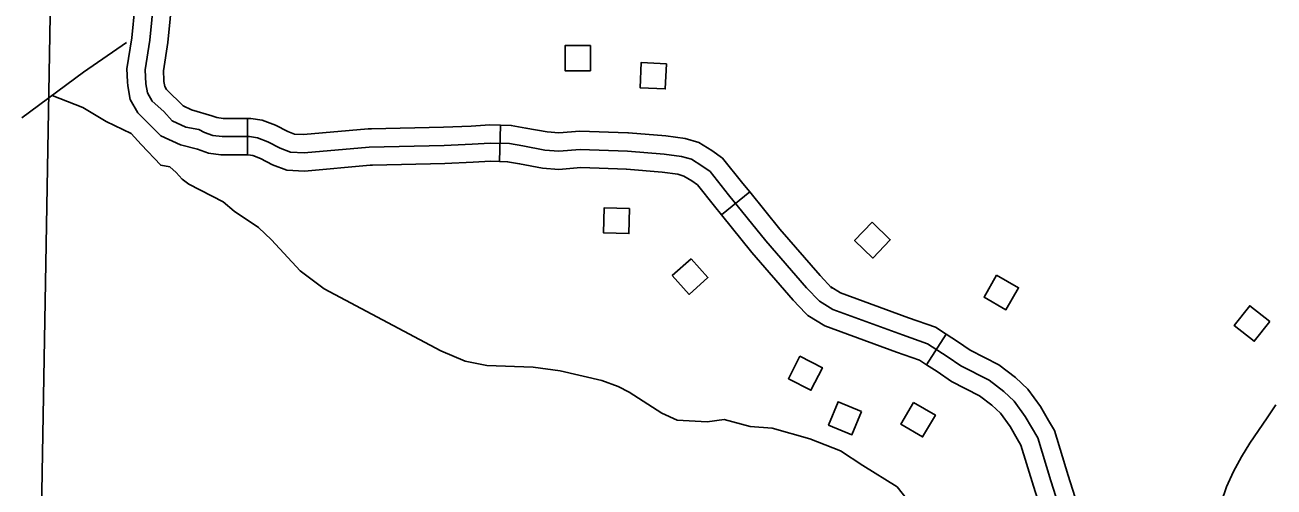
# Model space of a CAD drawing. Extents: x 1370130 to 1380143, y 377636 to 380256.
# Drawn here: x 1378335.4 to 1378551.8, y 378605 to 378685.1 of the extents above; entities that cross this region are included whole.
import ezdxf

# ---------------------------------------------------------------- set-up
doc = ezdxf.new("R2010")
doc.units = 0
for name, color, linetype in [('Level 10', 7, 'Continuous'), ('Level 35', 7, 'Continuous'), ('Level 45', 7, 'Continuous'), ('Level 5', 7, 'Continuous'), ('Level 56', 7, 'Continuous')]:
    doc.layers.add(name, color=color, linetype=linetype)

msp = doc.modelspace()

# ---------------------------------------------------------------- linework, layer by layer
at = {"layer": 'Level 10'}
for p, q in [((1378550.6, 378616.95), (1378552.13, 378619.19)), ((1378549.11, 378614.76), (1378550.6, 378616.95)), ((1378547.62, 378612.55), (1378549.11, 378614.76)), ((1378546.14, 378610.2), (1378547.62, 378612.55)), ((1378544.76, 378607.66), (1378546.14, 378610.2)), ((1378543.59, 378605.02), (1378544.76, 378607.66)), ((1378542.64, 378602.3), (1378543.59, 378605.02))]:
    msp.add_line(p, q, dxfattribs=at)
at = {"layer": 'Level 35'}
for points in [[(1378352.97, 378682), (1378345.54, 378676.91), (1378334.84, 378668.96)], [(1378340.07, 378672.84), (1378345.39, 378670.76), (1378349.46, 378668.34), (1378353.77, 378666.27), (1378355.52, 378664.37), (1378358.92, 378660.74), (1378360.47, 378660.49), (1378361.56, 378659.49), (1378362.61, 378658.31), (1378363.77, 378657.46), (1378369.75, 378654.4), (1378371.65, 378652.79), (1378375.86, 378649.95), (1378378.12, 378647.8), (1378383.05, 378642.43), (1378387.23, 378639.3), (1378407.45, 378628.55), (1378411.66, 378626.81), (1378415.42, 378626.06), (1378423.44, 378625.72), (1378428.11, 378625.13), (1378435.35, 378623.41), (1378438.15, 378622.38), (1378440.07, 378621.44), (1378445.74, 378617.77), (1378448.38, 378616.56), (1378453.59, 378616.25), (1378456.55, 378616.69), (1378461.03, 378615.48), (1378464.86, 378615.16), (1378471.36, 378613.33), (1378476.68, 378611.25), (1378480.53, 378608.73), (1378486.49, 378604.98), (1378489.12, 378601.71)]]:
    msp.add_lwpolyline(points, dxfattribs=at)
at = {"layer": 'Level 45'}
for p, q in [((1378373.95, 378668.86), (1378373.95, 378662.56)), ((1378417.78, 378667.7), (1378417.59, 378661.4)), ((1378460.96, 378656.12), (1378456.06, 378652.16)), ((1378495.02, 378631.46), (1378491.6, 378626.18))]:
    msp.add_line(p, q, dxfattribs=at)
for points in [[(1378359.45, 378675.49), (1378359.38, 378677.13), (1378360.16, 378682.05), (1378361.32, 378693.79), (1378360.53, 378697.86), (1378360.01, 378698.8)], [(1378353.16, 378675.22), (1378353.06, 378677.49), (1378353.9, 378682.85), (1378354.96, 378693.5), (1378354.54, 378695.68), (1378354.49, 378695.76)], [(1378517, 378593.91), (1378513.15, 378606.05), (1378510.86, 378613.51), (1378508.69, 378617.21), (1378506.78, 378619.84), (1378504.97, 378621.55), (1378502.45, 378623.47), (1378497.51, 378625.99), (1378495.19, 378627.6), (1378491.76, 378629.82), (1378487.43, 378631.33), (1378475.34, 378635.77), (1378473.02, 378637.18), (1378470.8, 378639.5), (1378463.75, 378647.67), (1378457.3, 378655.63), (1378454.08, 378659.66), (1378452.66, 378660.67), (1378450.85, 378661.78), (1378449.14, 378662.29), (1378446.11, 378662.69), (1378439.77, 378663.19), (1378431.6, 378663.5), (1378427.87, 378663.19), (1378425.46, 378663.39), (1378421.63, 378664.1), (1378419.31, 378664.5), (1378415.98, 378664.6), (1378412.86, 378664.4), (1378408.02, 378664.2), (1378395.02, 378663.9), (1378383.74, 378662.89), (1378381.42, 378662.99), (1378379.6, 378663.7), (1378377.49, 378664.81), (1378375.67, 378665.51), (1378374.26, 378665.71), (1378371.84, 378665.71), (1378369.53, 378665.71), (1378367.91, 378665.92), (1378366.5, 378666.42), (1378365.5, 378666.92), (1378363.28, 378667.33), (1378360.86, 378668.44), (1378359.45, 378670.05), (1378357.43, 378671.86), (1378356.63, 378673.28), (1378356.33, 378674.89), (1378356.22, 378677.31), (1378357.03, 378682.45), (1378358.14, 378693.64)], [(1378373.95, 378662.56), (1378371.84, 378662.56), (1378369.33, 378662.56), (1378367.18, 378662.83), (1378365.26, 378663.52), (1378362.33, 378664.3), (1378358.93, 378665.85), (1378354.95, 378669.86), (1378353.63, 378672.17), (1378353.19, 378674.53), (1378353.16, 378675.22)], [(1378373.95, 378668.86), (1378371.84, 378668.86), (1378369.72, 378668.86), (1378368.65, 378669), (1378367.74, 378669.32), (1378364.23, 378670.36), (1378362.79, 378671.02), (1378359.92, 378673.87), (1378359.63, 378674.38), (1378359.46, 378675.25), (1378359.45, 378675.49)], [(1378395.45, 378667.06), (1378394.85, 378667.05), (1378383.66, 378666.05), (1378382.07, 378666.12), (1378380.91, 378666.57), (1378378.79, 378667.68), (1378376.48, 378668.58), (1378374.49, 378668.86), (1378373.95, 378668.86)], [(1378417.78, 378667.7), (1378415.93, 378667.76), (1378412.69, 378667.55), (1378407.92, 378667.35), (1378395.45, 378667.06)], [(1378439.85, 378666.34), (1378431.53, 378666.65), (1378427.88, 378666.35), (1378425.87, 378666.52), (1378422.18, 378667.2), (1378419.63, 378667.65), (1378417.78, 378667.7)], [(1378460.96, 378656.12), (1378459.75, 378657.61), (1378456.26, 378661.97), (1378454.4, 378663.3), (1378452.14, 378664.69), (1378449.79, 378665.38), (1378446.45, 378665.82), (1378439.95, 378666.34), (1378439.85, 378666.34)], [(1378395.6, 378660.76), (1378395.2, 378660.75), (1378383.81, 378659.73), (1378380.76, 378659.87), (1378378.3, 378660.83), (1378376.18, 378661.93), (1378374.87, 378662.45), (1378374.04, 378662.56), (1378373.95, 378662.56)], [(1378417.59, 378661.4), (1378416.04, 378661.45), (1378413.03, 378661.26), (1378408.12, 378661.05), (1378395.6, 378660.76)], [(1378439.62, 378660.05), (1378431.67, 378660.34), (1378427.87, 378660.03), (1378425.04, 378660.27), (1378421.07, 378661), (1378418.99, 378661.36), (1378417.59, 378661.4)], [(1378456.06, 378652.16), (1378454.85, 378653.66), (1378451.89, 378657.36), (1378450.93, 378658.04), (1378449.56, 378658.88), (1378448.48, 378659.2), (1378445.78, 378659.56), (1378439.58, 378660.05), (1378439.62, 378660.05)], [(1378475.19, 378639.47), (1378473.14, 378641.62), (1378466.17, 378649.69), (1378460.96, 378656.12)], [(1378470.64, 378635.11), (1378468.47, 378637.38), (1378461.33, 378645.64), (1378456.06, 378652.16)], [(1378495.02, 378631.46), (1378493.16, 378632.67), (1378488.49, 378634.3), (1378476.71, 378638.62), (1378475.01, 378639.65), (1378475.19, 378639.47)], [(1378491.6, 378626.18), (1378490.37, 378626.97), (1378486.37, 378628.37), (1378473.96, 378632.92), (1378471.03, 378634.7), (1378470.64, 378635.11)], [(1378512.75, 378616.51), (1378511.33, 378618.94), (1378509.15, 378621.93), (1378507.01, 378623.96), (1378504.13, 378626.14), (1378499.13, 378628.69), (1378496.95, 378630.22), (1378495.02, 378631.46)], [(1378507.31, 378613.33), (1378506.06, 378615.49), (1378504.41, 378617.75), (1378502.93, 378619.15), (1378500.76, 378620.79), (1378495.89, 378623.28), (1378493.44, 378624.98), (1378491.6, 378626.18)], [(1378520.95, 378591.87), (1378516.16, 378606.99), (1378513.76, 378614.78), (1378512.75, 378616.51)], [(1378514.76, 378590.55), (1378510.15, 378605.11), (1378507.95, 378612.23), (1378507.31, 378613.33)]]:
    msp.add_lwpolyline(points, dxfattribs=at)
at = {"layer": 'Level 5'}
msp.add_lwpolyline([(1378340.06, 378703.15), (1378337.41, 378551.4)], dxfattribs=at)
at = {"layer": 'Level 56'}
for points in [[(1378433.35, 378681.5), (1378433.35, 378677.13), (1378428.97, 378677.13), (1378428.97, 378681.5)], [(1378446.52, 378678.35), (1378446.33, 378673.98), (1378441.95, 378674.17), (1378442.14, 378678.54)], [(1378440.12, 378653.28), (1378440.02, 378648.91), (1378435.64, 378649.01), (1378435.74, 378653.38)], [(1378482.17, 378650.86), (1378485.31, 378647.82), (1378482.27, 378644.67), (1378479.12, 378647.71)], [(1378450.81, 378644.54), (1378453.72, 378641.28), (1378450.45, 378638.36), (1378447.54, 378641.62)], [(1378503.73, 378641.68), (1378507.53, 378639.52), (1378505.36, 378635.71), (1378501.56, 378637.87)], [(1378551.05, 378633.69), (1378548.36, 378630.25), (1378544.91, 378632.95), (1378547.6, 378636.39)], [(1378469.64, 378627.64), (1378473.54, 378625.66), (1378471.55, 378621.75), (1378467.66, 378623.73)], [(1378480.33, 378618.07), (1378478.67, 378614.03), (1378474.61, 378615.7), (1378476.28, 378619.74)], [(1378489.35, 378619.64), (1378493.13, 378617.44), (1378490.92, 378613.65), (1378487.14, 378615.85)]]:
    msp.add_lwpolyline(points, close=True, dxfattribs=at)

doc.saveas('drawing.dxf')
